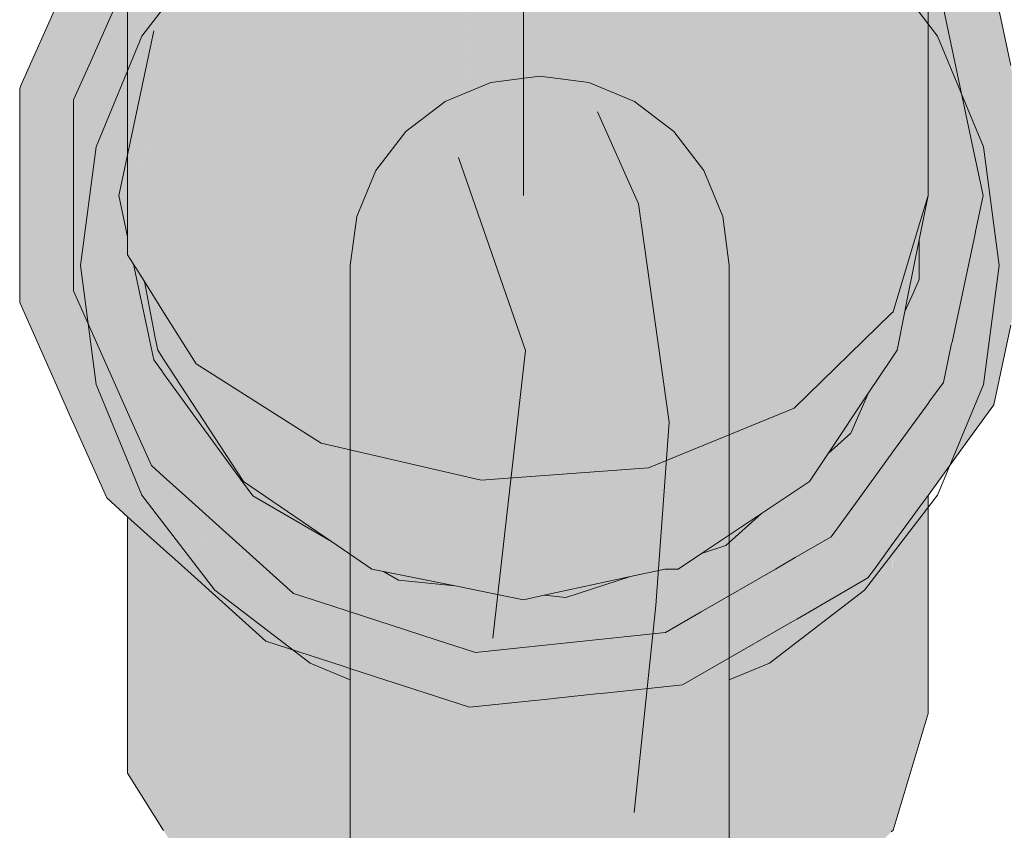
# Model space of a CAD drawing. Header units: millimetres. Extents: x 321 to 585, y -277 to 9.
# Tile 288 of 656: x 481.856 to 482.07, y -193.77 to -193.594. Entities that reach past the tile are written whole.
import ezdxf

# ---------------------------------------------------------------- set-up
doc = ezdxf.new("R2010")
doc.units = ezdxf.units.MM
doc.header["$MEASUREMENT"] = 0
for name, color, linetype, lineweight in [('IFC-Elemento terminal-Contorno', 253, 'Continuous', 5), ('Nível 1', 7, 'Continuous', 0), ('TQ-Condutos', 3, 'Continuous', 25), ('TQ-Conexões', 9, 'Continuous', 18)]:
    doc.layers.add(name, color=color, linetype=linetype, lineweight=lineweight)

msp = doc.modelspace()

# ---------------------------------------------------------------- hatches: boundary and pattern name
at = {"layer": 'TQ-Condutos', "linetype": 'Continuous'}
for points in [[(482.03539, -193.71833), (482.0352, -193.72249), (482.03839, -193.71809)], [(481.89622, -193.78506), (481.89753, -193.74939), (481.89328, -193.73986)]]:
    msp.add_hatch(color=73, dxfattribs=at).paths.add_polyline_path(points)
at = {"layer": 'TQ-Conexões', "linetype": 'Continuous'}
for points in [[(482.05331, -193.63229), (482.05331, -193.587), (482.05331, -193.57585), (482.05331, -193.56703), (482.05331, -193.55133), (482.05189, -193.55272), (482.05145, -193.55315), (482.05139, -193.56439), (482.05139, -193.56628), (482.05139, -193.56682), (482.05139, -193.56866), (482.05139, -193.5691), (482.05139, -193.56866), (482.05139, -193.56682), (482.05139, -193.56628), (482.05101, -193.56504), (482.0509, -193.56451), (482.05139, -193.57835), (482.0509, -193.56451), (482.05101, -193.56504), (482.05139, -193.56628), (482.05139, -193.56439), (482.05145, -193.55315), (482.05139, -193.55418), (482.05087, -193.56367), (482.05084, -193.56423), (482.05139, -193.57876), (482.05161, -193.58467), (482.05139, -193.57876), (482.05139, -193.58436), (482.05139, -193.60454), (482.05139, -193.58436), (482.05139, -193.57876), (482.05084, -193.56423), (482.05087, -193.56367), (482.05139, -193.55418), (482.05139, -193.5532), (482.05115, -193.55343), (482.05073, -193.55385), (482.05042, -193.55415), (482.04899, -193.55554), (482.05018, -193.56114), (482.05066, -193.56339), (482.04985, -193.58224), (482.05066, -193.56339), (482.05018, -193.56114), (482.04899, -193.55554), (482.04873, -193.55579), (482.0468, -193.55768), (482.04663, -193.55784), (482.04601, -193.55845), (482.0457, -193.55875), (482.04567, -193.55878), (482.0457, -193.57653), (482.04566, -193.55879), (482.04567, -193.57648), (482.0457, -193.65764), (482.05139, -193.63868)], [(481.87923, -193.64523), (481.88049, -193.64723), (481.88116, -193.64221), (481.88049, -193.64723), (481.88288, -193.65103), (481.88706, -193.65768), (481.89412, -193.66891), (481.89412, -193.56707), (481.89338, -193.5666), (481.89244, -193.566), (481.88706, -193.59827), (481.88039, -193.63826), (481.89143, -193.57204), (481.89244, -193.566), (481.89196, -193.56569), (481.89176, -193.56557), (481.89078, -193.57101), (481.89176, -193.56557), (481.89153, -193.56542), (481.88983, -193.56433), (481.89045, -193.57049), (481.88983, -193.56433), (481.88973, -193.56427), (481.88837, -193.56719), (481.88973, -193.56427), (481.88956, -193.56416), (481.88926, -193.56397), (481.88879, -193.56367), (481.88441, -193.56088), (481.88404, -193.56029), (481.88371, -193.56043), (481.88398, -193.5606), (481.8877, -193.56612), (481.88398, -193.5606), (481.88371, -193.56043), (481.8839, -193.56007), (481.88314, -193.55886), (481.88347, -193.56028), (481.88314, -193.55886), (481.88148, -193.55623), (481.88106, -193.55556), (481.88018, -193.55416), (481.87923, -193.55265), (481.87923, -193.55629), (481.87923, -193.55758), (481.88066, -193.55849), (481.87923, -193.55758), (481.87923, -193.56238), (481.88236, -193.55957), (481.87923, -193.56238), (481.87923, -193.58514), (481.8882, -193.56692), (481.87923, -193.58514), (481.87923, -193.62326), (481.87923, -193.63229), (481.87942, -193.63323), (481.87923, -193.63229), (481.8796, -193.64304), (481.87923, -193.63229), (481.87923, -193.64132)], [(482.04559, -193.57638), (482.04535, -193.55909), (482.04531, -193.55913), (482.04444, -193.55998), (482.0442, -193.56021), (482.04301, -193.56137), (482.0415, -193.57075), (482.04196, -193.56789), (482.04301, -193.56137), (482.04119, -193.56315), (482.04139, -193.56813), (482.04119, -193.56315), (482.03856, -193.5657), (482.04025, -193.56859), (482.04001, -193.56869), (482.04025, -193.56859), (482.03856, -193.5657), (482.03845, -193.56655), (482.03808, -193.56948), (482.03845, -193.56655), (482.03856, -193.5657), (482.03814, -193.56611), (482.03223, -193.57188), (482.03246, -193.57178), (482.03223, -193.57188), (482.03118, -193.5723), (482.03114, -193.57294), (482.03118, -193.5723), (482.03072, -193.57249), (482.02419, -193.57516), (482.02419, -193.5797), (482.02419, -193.67857), (482.04531, -193.65802), (482.04436, -193.57468), (482.04531, -193.65802), (482.04531, -193.57599), (482.04531, -193.65802), (482.0457, -193.65764), (482.04567, -193.57648), (482.04565, -193.55879), (482.04535, -193.55909)], [(481.87881, -193.68176), (481.87923, -193.68009), (481.87933, -193.67968), (481.87923, -193.67945), (481.87824, -193.67721), (481.87779, -193.67622), (481.87724, -193.67609), (481.87779, -193.67622), (481.87697, -193.67436), (481.87712, -193.67606), (481.87808, -193.68134), (481.87712, -193.67606), (481.87697, -193.67436), (481.87115, -193.66129), (481.8675, -193.65309), (481.87076, -193.6631), (481.87681, -193.67599), (481.87756, -193.68104), (481.87681, -193.67599), (481.87076, -193.6631), (481.8675, -193.65309), (481.86788, -193.65219), (481.86992, -193.64743), (481.87239, -193.63436), (481.86618, -193.64229), (481.86734, -193.65185), (481.86678, -193.65149), (481.86734, -193.65185), (481.86618, -193.64229), (481.86749, -193.64062), (481.86749, -193.63792), (481.86749, -193.63479), (481.86568, -193.64161), (481.86395, -193.64513), (481.86157, -193.64817), (481.86395, -193.64513), (481.86568, -193.64161), (481.86533, -193.64112), (481.86568, -193.64161), (481.86749, -193.63479), (481.86749, -193.62657), (481.86615, -193.62444), (481.86454, -193.64003), (481.86615, -193.62444), (481.86749, -193.62657), (481.86749, -193.6115), (481.86572, -193.62374), (481.86749, -193.6115), (481.87152, -193.60504), (481.87923, -193.5927), (481.87923, -193.56976), (481.87923, -193.56238), (481.8747, -193.56647), (481.86981, -193.597), (481.86749, -193.58608), (481.86981, -193.597), (481.8747, -193.56647), (481.86749, -193.58265), (481.867, -193.58376), (481.85604, -193.60837), (481.85655, -193.60917), (481.85604, -193.60837), (481.85576, -193.609), (481.86355, -193.63867), (481.85576, -193.609), (481.86143, -193.63575), (481.86294, -193.64286), (481.86143, -193.63575), (481.85991, -193.62855), (481.8585, -193.63171), (481.85991, -193.62855), (481.85576, -193.609), (481.85576, -193.62673), (481.85715, -193.62986), (481.85824, -193.6323), (481.85715, -193.62986), (481.85576, -193.62673), (481.85576, -193.62794), (481.85576, -193.63786), (481.85576, -193.64447), (481.85576, -193.65559), (481.86038, -193.64741), (481.85576, -193.65559), (481.8686, -193.67327), (481.86888, -193.67196), (481.87057, -193.664), (481.87482, -193.67553), (481.87057, -193.664), (481.86888, -193.67196), (481.8686, -193.67327), (481.87104, -193.67466), (481.87375, -193.67529), (481.87466, -193.6755), (481.87375, -193.67529), (481.87104, -193.67466), (481.8686, -193.67327), (481.86932, -193.67427), (481.8697, -193.67435), (481.86932, -193.67427), (481.87494, -193.67953), (481.87609, -193.68359), (481.87639, -193.68037), (481.87609, -193.68359), (481.87794, -193.68525), (481.87609, -193.68359), (481.87494, -193.67953), (481.86932, -193.67427), (481.8686, -193.67327), (481.86843, -193.67406), (481.87185, -193.67775), (481.86843, -193.67406), (481.8686, -193.67327), (481.86749, -193.67175), (481.86819, -193.67401), (481.86811, -193.67559), (481.86806, -193.67579), (481.86796, -193.67627), (481.86806, -193.67579), (481.86811, -193.67559), (481.86819, -193.67401), (481.86749, -193.67175), (481.85576, -193.65559), (481.86297, -193.67178), (481.86749, -193.67385), (481.86749, -193.67523), (481.86749, -193.67585), (481.86749, -193.67847), (481.86749, -193.67585), (481.86749, -193.67523), (481.86749, -193.67385), (481.86489, -193.67325), (481.86749, -193.67385), (481.86297, -193.67178), (481.86348, -193.67292), (481.8645, -193.67316), (481.86349, -193.67293), (481.86558, -193.67413), (481.86348, -193.67292), (481.86699, -193.68082), (481.86749, -193.68194), (481.8747, -193.69813), (481.87923, -193.70221), (481.88538, -193.69195), (481.88441, -193.69107), (481.87923, -193.69483), (481.88441, -193.69107), (481.88122, -193.68315), (481.88048, -193.68754), (481.87923, -193.68642), (481.88048, -193.68754), (481.87959, -193.68221), (481.87923, -193.68201), (481.87959, -193.68221), (481.88048, -193.68754), (481.88113, -193.68371), (481.88076, -193.68289), (481.87971, -193.68228), (481.88076, -193.68289), (481.87933, -193.67968), (481.87923, -193.68009)], [(481.89412, -193.57572), (481.89412, -193.66891), (481.91862, -193.5827), (481.91898, -193.58143), (481.91706, -193.58099), (481.91531, -193.58059), (481.89412, -193.56707)], [(482.06178, -193.59867), (482.05926, -193.60382), (482.05982, -193.60646), (482.06033, -193.60888), (482.06047, -193.60951), (482.06069, -193.6077), (482.06047, -193.60951), (482.06231, -193.61817), (482.06324, -193.60068), (482.06292, -193.60024), (482.06595, -193.59016), (482.06292, -193.60024), (482.06324, -193.60068), (482.06231, -193.61817), (482.06869, -193.60818), (482.05331, -193.63229), (482.05954, -193.63229), (482.06796, -193.61337), (482.06967, -193.60953), (482.06796, -193.61337), (482.05954, -193.63229), (482.06531, -193.63229), (482.07174, -193.63229), (482.07597, -193.62817), (482.07004, -193.61004), (482.07058, -193.60748), (482.07004, -193.61004), (482.07597, -193.62817), (482.07174, -193.63229), (482.06913, -193.63229), (482.06531, -193.63229), (482.06363, -193.64018), (482.06426, -193.63958), (482.06363, -193.64018), (482.06353, -193.64066), (482.06159, -193.64979), (482.07731, -193.63229), (482.07636, -193.6278), (482.07363, -193.61499), (482.07157, -193.60527), (482.07131, -193.60406), (482.06763, -193.58674), (482.06652, -193.58827), (482.06763, -193.58674), (482.06707, -193.58644), (482.06763, -193.58674), (482.06717, -193.58611), (482.05331, -193.56703), (482.05331, -193.57899), (482.05331, -193.58292), (482.06702, -193.58658), (482.05331, -193.58292), (482.05331, -193.587), (482.05666, -193.59162), (482.06688, -193.58707), (482.06185, -193.58931), (482.06038, -193.59674), (482.06185, -193.58931), (482.05666, -193.59162), (482.05331, -193.61596), (482.05877, -193.60481)], [(482.0215, -193.57626), (481.9925, -193.69154), (482.02419, -193.67857), (482.02419, -193.57516)], [(482.01933, -193.58489), (482.0215, -193.57626), (481.99621, -193.5866), (481.9925, -193.58688), (481.9925, -193.58812), (481.9925, -193.69154)], [(481.91898, -193.58143), (481.89412, -193.66891), (481.92131, -193.68623), (481.95611, -193.69424), (481.95342, -193.58934), (481.92131, -193.58196)], [(481.91329, -193.70803), (481.91819, -193.71389), (481.92227, -193.70683), (481.90659, -193.69779), (481.90743, -193.69907), (481.90659, -193.69779), (481.90643, -193.6977), (481.90379, -193.69406), (481.89745, -193.68534), (481.90113, -193.69224), (481.89745, -193.68534), (481.89567, -193.68289), (481.89168, -193.68579), (481.89273, -193.6865), (481.89347, -193.68701), (481.89445, -193.68768), (481.89347, -193.68701), (481.89273, -193.6865), (481.89168, -193.68579), (481.88907, -193.68768), (481.8871, -193.67836), (481.88706, -193.67815), (481.88706, -193.67835), (481.88706, -193.67815), (481.8871, -193.67836), (481.88906, -193.68757), (481.88797, -193.67856), (481.88786, -193.67853), (481.88706, -193.67253), (481.88786, -193.67853), (481.88797, -193.67856), (481.88907, -193.68768), (481.88989, -193.68709), (481.88824, -193.67862), (481.88754, -193.675), (481.88824, -193.67862), (481.88989, -193.68709), (481.89567, -193.68289), (481.89344, -193.67982), (481.88706, -193.67103), (481.8884, -193.67866), (481.88706, -193.67103), (481.88666, -193.67048), (481.88578, -193.66927), (481.88611, -193.67366), (481.88578, -193.66927), (481.88492, -193.66809), (481.88523, -193.67793), (481.88564, -193.67148), (481.88635, -193.67819), (481.88688, -193.68642), (481.88706, -193.68915), (481.88706, -193.68652), (481.88642, -193.6782), (481.88604, -193.67337), (481.88644, -193.67821), (481.88706, -193.68652), (481.88706, -193.68915), (481.88688, -193.68642), (481.88635, -193.67819), (481.8862, -193.67815), (481.88635, -193.67819), (481.88564, -193.67148), (481.88523, -193.67793), (481.88478, -193.6852), (481.88523, -193.67793), (481.88492, -193.66809), (481.88484, -193.67784), (481.88406, -193.67766), (481.88484, -193.67784), (481.88492, -193.66809), (481.88384, -193.663), (481.88365, -193.66223), (481.88112, -193.65019), (481.88347, -193.66212), (481.88356, -193.66257), (481.88347, -193.66212), (481.88312, -193.6619), (481.88347, -193.66212), (481.88112, -193.65019), (481.88234, -193.66071), (481.88243, -193.66146), (481.88287, -193.66526), (481.8836, -193.67755), (481.88287, -193.66526), (481.88243, -193.66146), (481.88234, -193.66071), (481.88137, -193.65923), (481.88183, -193.66108), (481.88104, -193.66057), (481.88183, -193.66108), (481.88137, -193.65923), (481.88234, -193.66071), (481.88112, -193.65019), (481.88049, -193.64723), (481.88012, -193.64664), (481.87923, -193.64523), (481.87923, -193.64132), (481.87793, -193.63519), (481.87871, -193.6444), (481.87923, -193.65059), (481.87923, -193.65596), (481.87923, -193.65942), (481.87923, -193.65596), (481.87923, -193.65059), (481.87615, -193.65125), (481.87315, -193.65188), (481.8781, -193.6587), (481.87887, -193.65919), (481.8781, -193.6587), (481.87923, -193.66026), (481.8781, -193.6587), (481.87409, -193.65615), (481.87923, -193.67655), (481.87993, -193.67671), (481.87923, -193.67655), (481.87409, -193.65615), (481.8781, -193.6587), (481.87315, -193.65188), (481.87923, -193.65059), (481.87871, -193.6444), (481.87636, -193.64067), (481.87604, -193.64015), (481.87636, -193.64067), (481.87871, -193.6444), (481.87793, -193.63519), (481.87762, -193.63372), (481.87506, -193.63861), (481.87023, -193.64786), (481.87325, -193.63572), (481.87583, -193.62532), (481.87288, -193.63514), (481.87583, -193.62532), (481.87325, -193.63572), (481.87023, -193.64786), (481.87339, -193.63595), (481.87023, -193.64786), (481.87506, -193.63861), (481.87415, -193.63715), (481.87506, -193.63861), (481.87659, -193.63569), (481.8768, -193.62989), (481.87601, -193.62613), (481.8768, -193.62989), (481.87718, -193.62172), (481.87707, -193.62119), (481.87718, -193.62172), (481.8768, -193.62989), (481.87659, -193.63569), (481.87762, -193.63372), (481.87731, -193.63229), (481.87832, -193.62757), (481.87809, -193.62639), (481.87767, -193.62424), (481.87809, -193.62639), (481.87832, -193.62757), (481.87923, -193.62326), (481.87923, -193.614), (481.87552, -193.61321), (481.87315, -193.61271), (481.87923, -193.614), (481.87923, -193.59905), (481.87923, -193.5927), (481.87923, -193.58618), (481.87923, -193.58514), (481.87152, -193.60505), (481.87923, -193.58514), (481.87115, -193.60329), (481.86749, -193.6115), (481.87101, -193.63216), (481.86749, -193.6115), (481.86839, -193.62799), (481.8694, -193.64673), (481.86794, -193.65223), (481.86884, -193.6528), (481.87856, -193.67639), (481.86884, -193.6528), (481.86794, -193.65223), (481.8694, -193.64673), (481.86839, -193.62799), (481.86749, -193.6115), (481.86749, -193.62657), (481.86749, -193.6441), (481.86749, -193.65194), (481.86749, -193.65309), (481.86778, -193.65213), (481.86749, -193.65309), (481.87799, -193.67626), (481.86749, -193.65309), (481.87779, -193.67622), (481.87923, -193.67945), (481.88403, -193.68478), (481.87923, -193.67945), (481.88076, -193.68289), (481.88441, -193.69107), (481.88706, -193.69346), (481.89091, -193.68874), (481.88964, -193.69029), (481.88706, -193.69346), (481.88985, -193.69128), (481.89217, -193.68947), (481.88985, -193.69128), (481.88706, -193.69346), (481.89101, -193.69673), (481.88706, -193.69346), (481.89108, -193.69708), (481.91076, -193.7131), (481.89108, -193.69708), (481.90863, -193.71288), (481.91531, -193.71889), (481.91232, -193.71326), (481.90297, -193.6957), (481.91531, -193.71889), (481.91769, -193.71476), (481.91819, -193.71389)], [(481.98981, -193.58708), (481.95611, -193.58958), (481.95611, -193.69424), (481.9925, -193.69154), (481.9925, -193.58688)], [(482.05756, -193.64609), (482.05331, -193.65367), (482.05347, -193.65572), (482.05331, -193.65367), (482.05295, -193.6565), (482.05331, -193.66666), (482.05425, -193.66627), (482.05331, -193.65595), (482.05427, -193.66626), (482.0544, -193.66792), (482.055, -193.66597), (482.0544, -193.66792), (482.05425, -193.66627), (482.05331, -193.66666), (482.05331, -193.6689), (482.04878, -193.66851), (482.04767, -193.66897), (482.04531, -193.66791), (482.04369, -193.67059), (482.04527, -193.66798), (482.04346, -193.67069), (482.0404, -193.67526), (482.03907, -193.67827), (482.0365, -193.68402), (482.0316, -193.68844), (482.03145, -193.68866), (482.02924, -193.69196), (482.03232, -193.68859), (482.02924, -193.69196), (482.02788, -193.694), (482.02766, -193.69433), (482.02805, -193.69417), (482.03365, -193.69043), (482.03454, -193.68843), (482.03566, -193.68835), (482.03454, -193.68843), (482.03365, -193.69043), (482.03549, -193.6892), (482.03603, -193.68832), (482.03549, -193.6892), (482.03365, -193.69043), (482.02805, -193.69417), (482.02766, -193.69433), (482.02754, -193.69451), (482.02472, -193.6964), (482.0262, -193.69651), (482.02472, -193.6964), (482.02422, -193.69673), (482.02603, -193.69677), (482.03079, -193.69686), (482.02603, -193.69677), (482.02422, -193.69673), (482.02367, -193.6971), (482.0257, -193.69726), (482.02993, -193.69878), (482.03433, -193.70036), (482.0369, -193.68826), (482.04133, -193.67968), (482.04452, -193.67026), (482.04475, -193.67016), (482.04531, -193.66993), (482.05139, -193.67062), (482.04531, -193.66993), (482.04475, -193.67016), (482.04452, -193.67026), (482.04133, -193.67968), (482.0369, -193.68826), (482.03433, -193.70036), (482.0257, -193.69726), (482.02545, -193.69764), (482.0257, -193.69726), (482.02367, -193.6971), (482.0249, -193.69846), (482.02836, -193.70231), (482.03223, -193.7066), (482.03751, -193.69933), (482.03847, -193.68814), (482.03875, -193.68812), (482.03888, -193.68693), (482.03875, -193.68812), (482.0397, -193.68805), (482.04008, -193.68613), (482.0397, -193.68805), (482.03875, -193.68812), (482.03847, -193.68814), (482.03751, -193.69933), (482.04032, -193.688), (482.03751, -193.69933), (482.04531, -193.68859), (482.04406, -193.68773), (482.04093, -193.68556), (482.04269, -193.67845), (482.04093, -193.68556), (482.04406, -193.68773), (482.04507, -193.68765), (482.044, -193.68351), (482.04507, -193.68765), (482.04406, -193.68773), (482.04531, -193.68859), (482.04531, -193.68763), (482.04531, -193.68263), (482.04531, -193.68763), (482.04531, -193.68859), (482.04569, -193.6876), (482.04531, -193.68859), (482.04578, -193.6876), (482.04531, -193.68859), (482.04605, -193.68758), (482.05139, -193.68023), (482.04936, -193.67993), (482.04834, -193.68061), (482.04936, -193.67993), (482.05139, -193.68023), (482.05331, -193.67759), (482.05182, -193.67829), (482.05139, -193.67857), (482.05182, -193.67829), (482.05139, -193.67558), (482.05182, -193.67829), (482.05331, -193.67759), (482.05331, -193.67729), (482.05331, -193.67148), (482.05139, -193.67258), (482.04531, -193.6761), (482.05331, -193.67148), (482.05331, -193.67729), (482.05331, -193.67759), (482.05373, -193.67701), (482.05666, -193.67297), (482.05787, -193.66479), (482.06208, -193.64283), (482.05787, -193.66479), (482.05666, -193.67297), (482.05845, -193.66455), (482.05853, -193.6642), (482.06353, -193.64066), (482.06258, -193.64121), (482.06353, -193.64066), (482.06363, -193.64018), (482.06531, -193.63229), (482.06345, -193.62351), (482.05954, -193.63229), (482.06345, -193.62351), (482.05666, -193.59162), (482.05331, -193.587), (482.05331, -193.59311), (482.05331, -193.60364), (482.05331, -193.63229), (482.05139, -193.64083), (482.05139, -193.65059), (482.05331, -193.64628), (482.05139, -193.65059), (482.0502, -193.65326), (482.04828, -193.65757), (482.0479, -193.65951), (482.05043, -193.65303), (482.05139, -193.6521), (482.05231, -193.6512), (482.05331, -193.65023), (482.05231, -193.6512), (482.05139, -193.6521), (482.05043, -193.65303), (482.0479, -193.65951), (482.04683, -193.66487), (482.05139, -193.65574), (482.04683, -193.66487), (482.04673, -193.66539), (482.04531, -193.66791), (482.04615, -193.66829), (482.04767, -193.66897), (482.04878, -193.66851), (482.05331, -193.6689), (482.0491, -193.66838), (482.0462, -193.66802), (482.0491, -193.66838), (482.05139, -193.66866), (482.05139, -193.66744), (482.05139, -193.65708), (482.05139, -193.65882), (482.05139, -193.66744), (482.05139, -193.66866), (482.05155, -193.66738), (482.05139, -193.66866), (482.05331, -193.6689), (482.05331, -193.66666), (482.05324, -193.66669), (482.05331, -193.66666), (482.05295, -193.6565), (482.05331, -193.65367)], [(481.95344, -193.58977), (481.95611, -193.69424), (481.95611, -193.58996), (481.95611, -193.58958), (481.95486, -193.58967), (481.95342, -193.58934)], [(481.87731, -193.63229), (481.87923, -193.64132), (481.87923, -193.63229), (481.88492, -193.5965), (481.87832, -193.62757)], [(482.02754, -193.69451), (482.0316, -193.68844), (482.0404, -193.67526), (482.04245, -193.67066), (482.0404, -193.67526), (482.04531, -193.66792), (482.04661, -193.66598), (482.04531, -193.66598), (482.0426, -193.67033), (482.04531, -193.66598), (482.04661, -193.66598), (482.04828, -193.65757), (482.04707, -193.65631), (482.04637, -193.65699), (482.04649, -193.66159), (482.04637, -193.65699), (482.04707, -193.65631), (482.04633, -193.65555), (482.0457, -193.65764), (482.0454, -193.65793), (482.0454, -193.65866), (482.04539, -193.65794), (482.04533, -193.658), (482.04533, -193.65888), (482.04533, -193.66419), (482.04533, -193.65888), (482.04531, -193.65802), (482.04531, -193.63444), (482.04531, -193.63229), (482.04011, -193.66308), (482.04531, -193.65894), (482.04011, -193.66308), (482.04531, -193.63229), (482.02419, -193.63229), (482.01971, -193.66598), (482.02419, -193.67857), (482.03713, -193.66598), (482.03883, -193.66433), (482.03713, -193.66598), (482.02419, -193.67857), (482.02091, -193.67992), (482.02105, -193.68163), (482.02512, -193.67819), (482.02105, -193.68163), (482.02216, -193.69451), (482.03445, -193.67438), (482.03958, -193.66598), (482.04007, -193.66312), (482.03958, -193.66598), (482.04356, -193.66477), (482.04531, -193.66424), (482.04356, -193.66477), (482.03958, -193.66598), (482.0432, -193.66598), (482.04454, -193.66598), (482.03958, -193.66598), (482.03097, -193.689), (482.03958, -193.66598), (482.02216, -193.69451), (482.02919, -193.69061), (482.02216, -193.69451), (482.02091, -193.67992), (482.01971, -193.66598), (481.99043, -193.66598), (482.00279, -193.68733), (481.9925, -193.69154), (482.00471, -193.69064), (481.9925, -193.69154), (481.99199, -193.69158), (481.98525, -193.69451), (482.00695, -193.69451), (482.00881, -193.69034), (482.01181, -193.68364), (482.00695, -193.69451), (481.98454, -193.69451), (481.98525, -193.69451), (481.99199, -193.69158), (481.98504, -193.6921), (481.98238, -193.69229), (481.98504, -193.6921), (481.99199, -193.69158), (481.99043, -193.66598), (481.95681, -193.66598), (481.95877, -193.69404), (481.95681, -193.66598), (481.92466, -193.66598), (481.89412, -193.63229), (481.88706, -193.64527), (481.89228, -193.66598), (481.88706, -193.65768), (481.88952, -193.66598), (481.89027, -193.66646), (481.88706, -193.66722), (481.90264, -193.68246), (481.89088, -193.66684), (481.89271, -193.66666), (481.89953, -193.66598), (481.89271, -193.66666), (481.9009, -193.67323), (481.89412, -193.66891), (481.89271, -193.66666), (481.89088, -193.66684), (481.90264, -193.68246), (481.91497, -193.69451), (481.9048, -193.67571), (481.92131, -193.68623), (481.92523, -193.68713), (481.9342, -193.69451), (481.93227, -193.68875), (481.9342, -193.69451), (481.95242, -193.69451), (481.9573, -193.69451), (481.95611, -193.69424), (481.95692, -193.69418), (481.95829, -193.69408), (481.95692, -193.69418), (481.95611, -193.69424), (481.9573, -193.69451), (481.95881, -193.69451), (481.9342, -193.69451), (481.93381, -193.69419), (481.92523, -193.68713), (481.92131, -193.68623), (481.92121, -193.68621), (481.92131, -193.68623), (481.9048, -193.67571), (481.90895, -193.68339), (481.91497, -193.69451), (481.88706, -193.66722), (481.89027, -193.66646), (481.88952, -193.66598), (481.88706, -193.65768), (481.88636, -193.65657), (481.88706, -193.66441), (481.88636, -193.65657), (481.88694, -193.66433), (481.88706, -193.66598), (481.88694, -193.66433), (481.88636, -193.65657), (481.88593, -193.66369), (481.88636, -193.65657), (481.88288, -193.65103), (481.88526, -193.66326), (481.88578, -193.66598), (481.88706, -193.66793), (481.90445, -193.69451), (481.92361, -193.70761), (481.93237, -193.71359), (481.93399, -193.71359), (481.93237, -193.71359), (481.93487, -193.7141), (481.93806, -193.71359), (481.96034, -193.71831), (481.94848, -193.71359), (481.96034, -193.71831), (481.9645, -193.71875), (481.96179, -193.71359), (481.9645, -193.71875), (481.96725, -193.71904), (481.97572, -193.71359), (481.96725, -193.71904), (481.9645, -193.71875), (481.96034, -193.71831), (481.93806, -193.71359), (481.93487, -193.7141), (481.95496, -193.71775), (481.93487, -193.7141), (481.95048, -193.71728), (481.96531, -193.72029), (481.96893, -193.71922), (481.98785, -193.71359), (481.96893, -193.71922), (481.96531, -193.72029), (481.96982, -193.71931), (481.99362, -193.71359), (481.99664, -193.71262), (481.99362, -193.71359), (481.96982, -193.71931), (481.98864, -193.71521), (481.99608, -193.71359), (481.99899, -193.71359), (481.99804, -193.71216), (481.99862, -193.71304), (481.99899, -193.71359), (482.00003, -193.71273), (482.00248, -193.71071), (481.99899, -193.71359), (482.00406, -193.7102), (482.02485, -193.69451), (482.00406, -193.7102), (482.01709, -193.7015)], [(482.0454, -193.65866), (482.0457, -193.63229), (482.04531, -193.63444)], [(482.05331, -193.63229), (482.05139, -193.63229), (482.05139, -193.64194)], [(482.07731, -193.63229), (482.06761, -193.64309), (482.06159, -193.64979), (482.05893, -193.6623), (482.05853, -193.6642), (482.05845, -193.66455), (482.05666, -193.67297), (482.06089, -193.66356), (482.06201, -193.66107), (482.06089, -193.66356), (482.05666, -193.67297), (482.06763, -193.67785), (482.06836, -193.6605), (482.06387, -193.66234), (482.06159, -193.66327), (482.06387, -193.66234), (482.06329, -193.65992), (482.0684, -193.64683), (482.06329, -193.65992), (482.06387, -193.66234), (482.06836, -193.6605), (482.06763, -193.67785), (482.07131, -193.66051), (482.07107, -193.65939), (482.0708, -193.6595), (482.07107, -193.65939), (482.06859, -193.65514), (482.07107, -193.65939), (482.06992, -193.65395), (482.06885, -193.64895), (482.06992, -193.65395), (482.07107, -193.65939), (482.07131, -193.66051), (482.0716, -193.65918), (482.07337, -193.65085)], [(482.04828, -193.65757), (482.0502, -193.65326), (482.05139, -193.65059), (482.05139, -193.64194), (482.04974, -193.65024), (482.04888, -193.65454), (482.05139, -193.64194), (482.05139, -193.63868), (482.05006, -193.64312), (482.04862, -193.65479)], [(482.04828, -193.65757), (482.04862, -193.65479), (482.05006, -193.64312), (482.04763, -193.6512), (482.04806, -193.65535), (482.04707, -193.65631)], [(481.89344, -193.67982), (481.90379, -193.69406), (481.90643, -193.6977), (481.90649, -193.69763), (481.90745, -193.69656), (481.90445, -193.69451), (481.89828, -193.68508), (481.89508, -193.6802), (481.89422, -193.68), (481.89508, -193.6802), (481.88859, -193.67027), (481.88706, -193.66793), (481.88666, -193.66731), (481.88578, -193.66598), (481.88609, -193.66756), (481.88578, -193.66598), (481.88526, -193.66326), (481.88522, -193.66307), (481.88521, -193.66323), (481.88522, -193.66307), (481.88288, -193.65103), (481.88258, -193.65056), (481.88084, -193.6478), (481.88476, -193.66294), (481.88084, -193.6478), (481.88049, -193.64723), (481.88458, -193.66283), (481.88511, -193.66494), (481.88455, -193.66281), (481.88049, -193.64723), (481.88368, -193.66226), (481.88384, -193.663), (481.88492, -193.66809), (481.88666, -193.67048), (481.88706, -193.67103)], [(481.88365, -193.66223), (481.88384, -193.663), (481.88368, -193.66226), (481.88366, -193.66217), (481.88112, -193.65019)], [(481.88273, -193.65079), (481.8822, -193.64996), (481.88366, -193.66217)], [(482.04707, -193.65631), (482.04806, -193.65535), (482.04763, -193.6512), (482.04633, -193.65555)], [(481.88497, -193.66308), (481.88445, -193.65911), (481.88366, -193.66217)], [(482.05331, -193.65901), (482.05331, -193.66666), (482.05481, -193.66755), (482.05456, -193.66615)], [(481.88525, -193.66516), (481.88497, -193.66308), (481.88372, -193.66228)], [(481.88706, -193.69346), (481.88706, -193.67815), (481.88632, -193.67466), (481.88589, -193.67267)], [(482.05666, -193.67297), (482.05331, -193.67148), (482.05331, -193.67729), (482.05331, -193.68704), (482.05331, -193.68875), (482.05368, -193.68701), (482.05615, -193.67539), (482.05368, -193.68701), (482.05331, -193.68875), (482.0558, -193.68686), (482.05331, -193.68875), (482.05331, -193.68704), (482.05294, -193.68707), (482.05331, -193.68704), (482.05331, -193.67759), (482.05144, -193.68016), (482.05139, -193.68037), (482.05094, -193.68721), (482.05139, -193.68082), (482.05139, -193.68119), (482.05141, -193.68718), (482.05139, -193.6935), (482.05139, -193.68718), (482.05139, -193.68119), (482.05139, -193.68082), (482.05112, -193.6872), (482.05078, -193.69502), (482.05139, -193.69482), (482.05078, -193.69502), (482.05111, -193.6872), (482.05139, -193.68082), (482.05094, -193.68721), (482.05039, -193.69515), (482.05093, -193.68722), (482.05139, -193.68037), (482.0499, -193.68729), (482.05144, -193.68016), (482.04605, -193.68758), (482.04531, -193.68859), (482.04804, -193.69591), (482.04531, -193.68859), (482.04274, -193.69213), (482.03751, -193.69933), (482.03222, -193.70661), (482.02604, -193.70752), (482.00774, -193.71105), (482.00911, -193.71359), (482.02188, -193.71359), (482.02334, -193.71359), (482.02188, -193.71359), (482.02184, -193.71696), (482.02521, -193.71359), (482.02184, -193.71696), (482.02188, -193.71359), (482.00911, -193.71359), (482.00761, -193.71359), (482.00756, -193.71359), (482.01474, -193.72404), (482.01851, -193.72443), (482.02685, -193.71359), (482.01851, -193.72443), (482.01474, -193.72404), (482.00737, -193.71359), (482.00698, -193.71359), (482.00365, -193.71359), (481.99919, -193.7176), (482.01219, -193.72377), (481.99556, -193.71588), (481.99302, -193.71758), (481.99443, -193.7219), (481.99621, -193.7274), (482.01314, -193.72563), (482.0183, -193.7249), (482.01921, -193.72451), (482.02714, -193.71359), (482.01921, -193.72451), (482.0183, -193.7249), (482.01314, -193.72563), (481.99621, -193.7274), (481.99992, -193.73881), (482.01525, -193.72996), (482.01822, -193.7251), (482.01883, -193.72503), (482.01822, -193.7251), (482.01731, -193.72713), (482.01652, -193.72891), (482.02152, -193.72475), (482.0281, -193.71359), (482.02934, -193.71359), (482.03851, -193.71359), (482.03992, -193.71359), (482.04046, -193.71359), (482.04213, -193.69783), (482.04356, -193.69737), (482.04456, -193.69704), (482.04531, -193.6968), (482.04726, -193.69616), (482.04531, -193.6968), (482.04456, -193.69704), (482.04356, -193.69737), (482.04213, -193.69783), (482.04394, -193.69983), (482.04531, -193.69904), (482.04394, -193.69983), (482.04213, -193.69783), (482.04179, -193.70108), (482.04046, -193.71359), (482.03992, -193.71359), (482.03851, -193.71359), (482.02934, -193.71359), (482.0281, -193.71359), (482.02152, -193.72475), (482.01652, -193.72891), (482.01731, -193.72713), (482.01822, -193.7251), (482.01525, -193.72996), (482.01633, -193.72934), (482.02385, -193.725), (482.02489, -193.7244), (482.04025, -193.71553), (482.04166, -193.71359), (482.04531, -193.70857), (482.04766, -193.69769), (482.05032, -193.69615), (482.05139, -193.69512), (482.05207, -193.6946), (482.05331, -193.6942), (482.05207, -193.6946), (482.05139, -193.69512), (482.05032, -193.69615), (482.04766, -193.69769), (482.04531, -193.70857), (482.05066, -193.7012), (482.05139, -193.69553), (482.05193, -193.69522), (482.05331, -193.69442), (482.0542, -193.69391), (482.05331, -193.69442), (482.05193, -193.69522), (482.05139, -193.69553), (482.05139, -193.69778), (482.05139, -193.69553), (482.05066, -193.7012), (482.05139, -193.7002), (482.05331, -193.69756), (482.0565, -193.69316), (482.05723, -193.69216), (482.06138, -193.68644), (482.06763, -193.67785), (482.05853, -193.6738)], [(482.0365, -193.68402), (482.0404, -193.67526), (482.0377, -193.67931), (482.03519, -193.68307), (482.0316, -193.68844)], [(481.88906, -193.68757), (481.88706, -193.67815), (481.88907, -193.68768)], [(482.05061, -193.6813), (482.04942, -193.70291), (482.05331, -193.68875)], [(481.89348, -193.71144), (481.89278, -193.71121), (481.89348, -193.71144), (481.8934, -193.71127), (481.89348, -193.71144), (481.89355, -193.71129), (481.89394, -193.71051), (481.90163, -193.69493), (481.89253, -193.70388), (481.89544, -193.70101), (481.89108, -193.69708), (481.89084, -193.70553), (481.89108, -193.69708), (481.88706, -193.69346), (481.88538, -193.69195), (481.88706, -193.69703), (481.88538, -193.69195), (481.88505, -193.69251), (481.88554, -193.69362), (481.88505, -193.69251), (481.87923, -193.70221), (481.88706, -193.70926), (481.88784, -193.70996), (481.88876, -193.71078), (481.89115, -193.71104), (481.89245, -193.71117), (481.89115, -193.71104), (481.88876, -193.71078), (481.89523, -193.71662), (481.89473, -193.71426), (481.89523, -193.71662), (481.89615, -193.71744), (481.90931, -193.7293), (481.91532, -193.71889), (481.89426, -193.71205), (481.89366, -193.71185), (481.89426, -193.71205), (481.91532, -193.71889), (481.89418, -193.71169), (481.91532, -193.71889), (481.91296, -193.71333), (481.90622, -193.6974), (481.89401, -193.71086), (481.89361, -193.7113), (481.89411, -193.71135), (481.89414, -193.71148), (481.89411, -193.71135), (481.89361, -193.7113), (481.89396, -193.71064), (481.90221, -193.69526), (481.89395, -193.71057), (481.90221, -193.69526), (481.90163, -193.69493), (481.89394, -193.71052), (481.89356, -193.71129)], [(481.89361, -193.7113), (481.89401, -193.71086), (481.90612, -193.69752), (481.90221, -193.69526), (481.89396, -193.71064)], [(481.90643, -193.6977), (481.90658, -193.69778), (481.91873, -193.70428), (481.90745, -193.69656), (481.90649, -193.69763)], [(481.90643, -193.6977), (481.92361, -193.70761), (481.91873, -193.70428)], [(482.04911, -193.7085), (482.04942, -193.70291), (482.0457, -193.70803), (482.0457, -193.72454), (482.0457, -193.71238), (482.0457, -193.70803), (482.04553, -193.70827), (482.04554, -193.71248), (482.04557, -193.72514), (482.04551, -193.71249), (482.04553, -193.70827), (482.04531, -193.70857), (482.04025, -193.71553), (482.04531, -193.71261), (482.04025, -193.71553), (482.04531, -193.72638), (482.04547, -193.72565), (482.04555, -193.72524), (482.04547, -193.72565), (482.04531, -193.72638), (482.04025, -193.71553), (482.03601, -193.71798), (482.0353, -193.72234), (482.04247, -193.73975), (482.0353, -193.72234), (482.03598, -193.71799), (482.03581, -193.71809), (482.03419, -193.71903), (482.02419, -193.7248), (482.01525, -193.72996), (482.0106, -193.73265), (482.01273, -193.73343), (482.0106, -193.73265), (482.00916, -193.73835), (482.00929, -193.73783), (482.0106, -193.73265), (481.99992, -193.73881), (481.99798, -193.73901), (481.9925, -193.73959), (481.99808, -193.73987), (482.0005, -193.75026), (481.99808, -193.73987), (481.9925, -193.73959), (481.97689, -193.74123), (481.97269, -193.75453), (481.97403, -193.7503), (481.97689, -193.74123), (481.97126, -193.74182), (481.96966, -193.74274), (481.97126, -193.74182), (481.96925, -193.74203), (481.96947, -193.74285), (481.96347, -193.74632), (481.96285, -193.74667), (481.97128, -193.74941), (481.96285, -193.74667), (481.96185, -193.74725), (481.96125, -193.7476), (481.96185, -193.74725), (481.96285, -193.74667), (481.95923, -193.7455), (481.96285, -193.74667), (481.96347, -193.74632), (481.96947, -193.74285), (481.96925, -193.74203), (481.95611, -193.74341), (481.9536, -193.74367), (481.94108, -193.73961), (481.93923, -193.74518), (481.92131, -193.7991), (481.95611, -193.80713), (481.95611, -193.74449), (481.95611, -193.75057), (481.95611, -193.7641), (481.95611, -193.80713), (481.9925, -193.80441), (481.9925, -193.74309), (481.99945, -193.75171), (481.9925, -193.74309), (481.99676, -193.7554), (482.00145, -193.76894), (482.02419, -193.73763), (482.00145, -193.76894), (481.99676, -193.7554), (481.9925, -193.74309), (481.9925, -193.76127), (481.9925, -193.78125), (481.9925, -193.80441), (482.02419, -193.79143), (482.03509, -193.72264), (482.02419, -193.79143), (482.04066, -193.74827), (482.02419, -193.79143), (482.0334, -193.78243), (482.04531, -193.77079), (482.0457, -193.77041), (482.05331, -193.74502), (482.05331, -193.69756), (482.05066, -193.7012), (482.04969, -193.7058), (482.05066, -193.7012), (482.04942, -193.70291)], [(481.99621, -193.7274), (482.004, -193.72291), (481.99491, -193.71632), (481.99807, -193.71861), (482.004, -193.72291), (482.02012, -193.71359), (482.01803, -193.71359), (482.02012, -193.71359), (482.02445, -193.71109), (482.02556, -193.7086), (482.00889, -193.71359), (482.02556, -193.7086), (482.02445, -193.71109), (482.03223, -193.7066), (482.02602, -193.70757), (482.01785, -193.70885), (482.00703, -193.71055), (482.00606, -193.71142), (482.00806, -193.71359), (482.00606, -193.71142), (482.00365, -193.71359), (482.00103, -193.71595), (482.00365, -193.71359), (482.00606, -193.71142), (482.00703, -193.71055), (482.0019, -193.71233), (482.00159, -193.71359), (482.00002, -193.71359), (482.00159, -193.71359), (482.0019, -193.71233), (482.00703, -193.71055), (482.01785, -193.70885), (482.03223, -193.7066), (482.03156, -193.70587), (482.02836, -193.70231), (482.02367, -193.6971), (482.01709, -193.7015), (482.00931, -193.7085), (482.00406, -193.7102), (482.00248, -193.71126), (482.00039, -193.71265), (481.99979, -193.71306), (481.99899, -193.71359), (481.99679, -193.71359), (481.99673, -193.7151), (481.99679, -193.71359), (481.99608, -193.71359), (481.99275, -193.71432), (481.99228, -193.71442), (481.99202, -193.71448), (481.99302, -193.71758), (481.99443, -193.7219)], [(481.88528, -193.72188), (481.88706, -193.71121), (481.88734, -193.70951), (481.88706, -193.70926), (481.8833, -193.70587), (481.87923, -193.70221), (481.88253, -193.71572), (481.87923, -193.70221), (481.87923, -193.7083), (481.87923, -193.75801), (481.88706, -193.77047), (481.89412, -193.78172), (481.90107, -193.75735), (481.90609, -193.73976), (481.90912, -193.72912), (481.89615, -193.71744), (481.89412, -193.71562), (481.89412, -193.74174), (481.89215, -193.73732), (481.89412, -193.74174), (481.89412, -193.71562), (481.89107, -193.71287), (481.88974, -193.73191), (481.89107, -193.71287), (481.88734, -193.70951), (481.88727, -193.72634), (481.88706, -193.72588), (481.88727, -193.72634), (481.88734, -193.70951), (481.88706, -193.71121)], [(482.00931, -193.7085), (482.01709, -193.7015), (482.00856, -193.7072), (482.00406, -193.7102)], [(481.92384, -193.72166), (481.94632, -193.72897), (481.95486, -193.73174), (481.94891, -193.72812), (481.95486, -193.73174), (481.94998, -193.72778), (481.93506, -193.71566), (481.95486, -193.73174), (481.95513, -193.72915), (481.95546, -193.72598), (481.93633, -193.7163), (481.95546, -193.72598), (481.95625, -193.71845), (481.95048, -193.71728), (481.93812, -193.71598), (481.93545, -193.7157), (481.93332, -193.71424), (481.93545, -193.7157), (481.93812, -193.71598), (481.93487, -193.7141), (481.93257, -193.71364), (481.93237, -193.71359), (481.92873, -193.71111), (481.92799, -193.7127), (481.92701, -193.71481), (481.92799, -193.7127), (481.92545, -193.71219), (481.92799, -193.7127), (481.92873, -193.71111), (481.92361, -193.70761), (481.92227, -193.70683), (481.91984, -193.71105), (481.91819, -193.71389), (481.91531, -193.71889), (481.92384, -193.72166), (481.92278, -193.71164), (481.92307, -193.71439)], [(481.90931, -193.7293), (481.92612, -193.73475), (481.92732, -193.73514), (481.93558, -193.73782), (481.93679, -193.73821), (481.93412, -193.73581), (481.92782, -193.73498), (481.92966, -193.73438), (481.92782, -193.73498), (481.93412, -193.73581), (481.93284, -193.73405), (481.93223, -193.73411), (481.93177, -193.7337), (481.93196, -193.73363), (481.93177, -193.7337), (481.93223, -193.73411), (481.93284, -193.73405), (481.93412, -193.73581), (481.93679, -193.73821), (481.9536, -193.74367), (481.95486, -193.73174), (481.95004, -193.72776), (481.9402, -193.73095), (481.95004, -193.72776), (481.93547, -193.7157), (481.93385, -193.71553), (481.9302, -193.73042), (481.93242, -193.73348), (481.9302, -193.73042), (481.92799, -193.7303), (481.9302, -193.73042), (481.93385, -193.71553), (481.93362, -193.7155), (481.92458, -193.71455), (481.92872, -193.72838), (481.92377, -193.71185), (481.91985, -193.71105), (481.9182, -193.7139), (481.91532, -193.71889)], [(481.93812, -193.71598), (481.95048, -193.71728), (481.93849, -193.71484), (481.93487, -193.7141)], [(482.01474, -193.72404), (482.00756, -193.71359), (482.00737, -193.71359)], [(481.96393, -193.72324), (481.96381, -193.7308), (481.98726, -193.72834), (481.98929, -193.72651), (481.98726, -193.72834), (481.99621, -193.7274), (481.99013, -193.72576), (481.98387, -193.72407), (481.99621, -193.7274), (481.99593, -193.72652), (481.99443, -193.7219), (481.99202, -193.71448), (481.98864, -193.71521), (481.97451, -193.71981), (481.9716, -193.72075), (481.97004, -193.72126), (481.9716, -193.72075), (481.97451, -193.71981), (481.96982, -193.71931), (481.96785, -193.71974), (481.96693, -193.71994), (481.96531, -193.72029), (481.96398, -193.72002), (481.96397, -193.72059), (481.96398, -193.72002), (481.95746, -193.7187), (481.95669, -193.71854), (481.96105, -193.72122), (481.95669, -193.71854), (481.95856, -193.72176), (481.96087, -193.72126), (481.95856, -193.72176), (481.96014, -193.72448), (481.96381, -193.7308)], [(481.97451, -193.71981), (481.98864, -193.71521), (481.98444, -193.71613), (481.97435, -193.71832), (481.96982, -193.71931)], [(481.95486, -193.73174), (481.96381, -193.7308), (481.95831, -193.72182), (481.95625, -193.71845), (481.95584, -193.72236), (481.95546, -193.72598)], [(481.96381, -193.7308), (481.95856, -193.72176), (481.95669, -193.71854), (481.95625, -193.71845), (481.95831, -193.72182)], [(481.97652, -193.73878), (481.97589, -193.73857), (481.97413, -193.74016), (481.97589, -193.73857), (481.97126, -193.74182), (481.97275, -193.7414), (481.97126, -193.74182), (481.97242, -193.7417), (481.98112, -193.74078), (481.97909, -193.73962), (481.98112, -193.74078), (481.9823, -193.74066), (481.99992, -193.73881), (481.99621, -193.7274), (481.99018, -193.72571), (481.98247, -193.73265), (481.99018, -193.72571), (481.97207, -193.72167), (481.97046, -193.72134), (481.97021, -193.72129), (481.97317, -193.7362), (481.97644, -193.73808), (481.97708, -193.73845), (481.97644, -193.73808), (481.97317, -193.7362), (481.97606, -193.73842), (481.97317, -193.7362), (481.9702, -193.72121), (481.97095, -193.73492), (481.95947, -193.72157), (481.9591, -193.72164), (481.95584, -193.72236), (481.95546, -193.72598), (481.95486, -193.73174), (481.97106, -193.73701), (481.95486, -193.73174), (481.9536, -193.74367), (481.97126, -193.74182), (481.97589, -193.73857)], [(481.97095, -193.73492), (481.9702, -193.72121), (481.96157, -193.72401)], [(481.90909, -193.72923), (481.89412, -193.78172), (481.92131, -193.7991), (481.9364, -193.7537), (481.92131, -193.74011), (481.9364, -193.7537), (481.94045, -193.74151), (481.94108, -193.73961), (481.93679, -193.73821), (481.92131, -193.73319), (481.90931, -193.7293)]]:
    msp.add_hatch(color=93, dxfattribs=at).paths.add_polyline_path(points)

# ---------------------------------------------------------------- linework, layer by layer
at = {"layer": 'IFC-Elemento terminal-Contorno', "color": 7, "lineweight": 5}
for p, q in [((481.88235, -193.59764), (481.89823, -193.57693)), ((482.03952, -193.57693), (482.05539, -193.59764)), ((481.87237, -193.62172), (481.88235, -193.59764)), ((482.05539, -193.59764), (482.06537, -193.62172)), ((481.95821, -193.60773), (481.96887, -193.60633)), ((481.96887, -193.60633), (481.97953, -193.60773)), ((481.94827, -193.61184), (481.95821, -193.60773)), ((481.97953, -193.60773), (481.98947, -193.61184)), ((481.93973, -193.61838), (481.94827, -193.61184)), ((481.98947, -193.61184), (481.998, -193.61838)), ((481.9814, -193.6141), (481.99036, -193.6341)), ((481.93319, -193.62691), (481.93973, -193.61838)), ((481.998, -193.61838), (482.00455, -193.62691)), ((481.86896, -193.64758), (481.87237, -193.62172)), ((482.06537, -193.62172), (482.06877, -193.64758)), ((481.95119, -193.62406), (481.96579, -193.66607)), ((481.92908, -193.63686), (481.93319, -193.62691)), ((482.00455, -193.62691), (482.00867, -193.63686)), ((481.99036, -193.6341), (481.99701, -193.68162)), ((481.92767, -193.64752), (481.92908, -193.63686)), ((482.00867, -193.63686), (482.01007, -193.64752)), ((481.86896, -193.64758), (481.87237, -193.67344)), ((481.92767, -193.65553), (481.92767, -193.64752)), ((482.01007, -193.65152), (482.01007, -193.64752)), ((482.06537, -193.67344), (482.06877, -193.64758)), ((482.01007, -193.65553), (482.01007, -193.65152)), ((481.92767, -193.66356), (481.92767, -193.65553)), ((482.01007, -193.66356), (482.01007, -193.65553)), ((481.92767, -193.67061), (481.92767, -193.66356)), ((482.01007, -193.67061), (482.01007, -193.66356)), ((481.95863, -193.72867), (481.96579, -193.66607)), ((481.92767, -193.70344), (481.92767, -193.67061)), ((482.01007, -193.70344), (482.01007, -193.67061)), ((481.87237, -193.67344), (481.88235, -193.69754)), ((482.05539, -193.69754), (482.06537, -193.67344)), ((481.99415, -193.72156), (481.99701, -193.68162)), ((481.88235, -193.69754), (481.89823, -193.71822)), ((482.03952, -193.71822), (482.05539, -193.69754)), ((481.92767, -193.73629), (481.92767, -193.70344)), ((482.01007, -193.73629), (482.01007, -193.70344)), ((481.89823, -193.71822), (481.91892, -193.7341)), ((482.01882, -193.7341), (482.03952, -193.71822)), ((481.98937, -193.76658), (481.99415, -193.72156)), ((481.91892, -193.7341), (481.92767, -193.73773)), ((482.01007, -193.73773), (482.01882, -193.7341)), ((481.92767, -193.76631), (481.92767, -193.73629)), ((482.01007, -193.76631), (482.01007, -193.73629)), ((481.92767, -193.80041), (481.92767, -193.76631)), ((482.01007, -193.80041), (482.01007, -193.76631))]:
    msp.add_line(p, q, dxfattribs=at)
at = {"layer": 'Nível 1'}
msp.add_line((481.96531, -193.63229), (481.96531, -193.19219), dxfattribs=at)
at = {"layer": 'TQ-Conexões'}
for p, q in [((481.867, -193.58376), (481.85604, -193.60837)), ((481.87923, -193.58514), (481.87115, -193.60329)), ((481.87923, -193.58514), (481.87923, -193.62326)), ((482.05331, -193.63229), (482.05331, -193.587)), ((482.07131, -193.60406), (482.06763, -193.58674)), ((482.06345, -193.62351), (482.05666, -193.59162)), ((481.88492, -193.5965), (481.87832, -193.62757)), ((481.87115, -193.60329), (481.86749, -193.6115)), ((481.85604, -193.60837), (481.85576, -193.609)), ((481.85576, -193.609), (481.85576, -193.62673)), ((481.86749, -193.6115), (481.86749, -193.62657)), ((481.87923, -193.62326), (481.87923, -193.63229)), ((482.06531, -193.63229), (482.06345, -193.62351)), ((481.85576, -193.62673), (481.85576, -193.62794)), ((481.85576, -193.62794), (481.85576, -193.63786)), ((481.86749, -193.62657), (481.86749, -193.6441)), ((481.87832, -193.62757), (481.87731, -193.63229)), ((481.87731, -193.63229), (481.87923, -193.64132)), ((481.87923, -193.63229), (481.87923, -193.64132)), ((482.05139, -193.63868), (482.05331, -193.63229)), ((482.05139, -193.64194), (482.05331, -193.63229)), ((482.06363, -193.64018), (482.06531, -193.63229)), ((481.85576, -193.63786), (481.85576, -193.64447)), ((482.0457, -193.65764), (482.05139, -193.63868)), ((481.87923, -193.64132), (481.87923, -193.64523)), ((482.05853, -193.6642), (482.06353, -193.64066)), ((482.06353, -193.64066), (482.06363, -193.64018)), ((482.04888, -193.65454), (482.05139, -193.64194)), ((482.05139, -193.65059), (482.05139, -193.64194)), ((481.85576, -193.64447), (481.85576, -193.65559)), ((481.86749, -193.6441), (481.86749, -193.65194)), ((481.87923, -193.64523), (481.88049, -193.64723)), ((481.88049, -193.64723), (481.88288, -193.65103)), ((481.88049, -193.64723), (481.88368, -193.66226)), ((481.86749, -193.65194), (481.86749, -193.65309)), ((481.88288, -193.65103), (481.88706, -193.65768)), ((481.88288, -193.65103), (481.88526, -193.66326)), ((482.0502, -193.65326), (482.05139, -193.65059)), ((481.86749, -193.65309), (481.87779, -193.67622)), ((482.04828, -193.65757), (482.0502, -193.65326)), ((481.85576, -193.65559), (481.86297, -193.67178)), ((482.04828, -193.65757), (482.04888, -193.65454)), ((481.88706, -193.65768), (481.89412, -193.66891)), ((482.02419, -193.67857), (482.04531, -193.65802)), ((482.04531, -193.65802), (482.0457, -193.65764)), ((482.04661, -193.66598), (482.04828, -193.65757)), ((482.06763, -193.67785), (482.07131, -193.66051)), ((481.88368, -193.66226), (481.88384, -193.663)), ((481.88384, -193.663), (481.88492, -193.66809)), ((481.88526, -193.66326), (481.88578, -193.66598)), ((482.05666, -193.67297), (482.05845, -193.66455)), ((482.05845, -193.66455), (482.05853, -193.6642)), ((481.88578, -193.66598), (481.88706, -193.66793)), ((482.04531, -193.66792), (482.04661, -193.66598)), ((481.88492, -193.66809), (481.88666, -193.67048)), ((481.88706, -193.66793), (481.90445, -193.69451)), ((481.89412, -193.66891), (481.92131, -193.68623)), ((482.0404, -193.67526), (482.04531, -193.66792)), ((481.88666, -193.67048), (481.88706, -193.67103)), ((481.88706, -193.67103), (481.89344, -193.67982)), ((481.86297, -193.67178), (481.86348, -193.67292)), ((481.86348, -193.67292), (481.86699, -193.68082)), ((482.05373, -193.67701), (482.05666, -193.67297)), ((482.0316, -193.68844), (482.0404, -193.67526)), ((482.0365, -193.68402), (482.0404, -193.67526)), ((481.87779, -193.67622), (481.87923, -193.67945)), ((482.05139, -193.68023), (482.05331, -193.67759)), ((482.05331, -193.67759), (482.05373, -193.67701)), ((481.87923, -193.67945), (481.88076, -193.68289)), ((481.89344, -193.67982), (481.90379, -193.69406)), ((481.9925, -193.69154), (482.02419, -193.67857)), ((482.06138, -193.68644), (482.06763, -193.67785)), ((481.86699, -193.68082), (481.86749, -193.68194)), ((481.86749, -193.68194), (481.8747, -193.69813)), ((482.04605, -193.68758), (482.05139, -193.68023)), ((481.88076, -193.68289), (481.88441, -193.69107)), ((482.0316, -193.68844), (482.0365, -193.68402)), ((481.92131, -193.68623), (481.95611, -193.69424)), ((482.02754, -193.69451), (482.0316, -193.68844)), ((482.04531, -193.68859), (482.04605, -193.68758)), ((482.05723, -193.69216), (482.06138, -193.68644)), ((482.03751, -193.69933), (482.04531, -193.68859)), ((481.88441, -193.69107), (481.88706, -193.69346)), ((481.95611, -193.69424), (481.9925, -193.69154)), ((482.0565, -193.69316), (482.05723, -193.69216)), ((481.88706, -193.69346), (481.89108, -193.69708)), ((481.90379, -193.69406), (481.90643, -193.6977)), ((481.90445, -193.69451), (481.92361, -193.70761)), ((482.01709, -193.7015), (482.02754, -193.69451)), ((482.05331, -193.69756), (482.0565, -193.69316)), ((481.8747, -193.69813), (481.87923, -193.70221)), ((481.89108, -193.69708), (481.90863, -193.71288)), ((481.90643, -193.6977), (481.92361, -193.70761)), ((482.05139, -193.7002), (482.05331, -193.69756)), ((482.05331, -193.74502), (482.05331, -193.69756)), ((482.03223, -193.7066), (482.03751, -193.69933)), ((482.04531, -193.70857), (482.05066, -193.7012)), ((482.05066, -193.7012), (482.05139, -193.7002)), ((481.87923, -193.70221), (481.88706, -193.70926)), ((481.87923, -193.70221), (481.87923, -193.7083)), ((482.00406, -193.7102), (482.01709, -193.7015)), ((482.00931, -193.7085), (482.01709, -193.7015)), ((481.92361, -193.70761), (481.93237, -193.71359)), ((482.02445, -193.71109), (482.03223, -193.7066)), ((481.87923, -193.7083), (481.87923, -193.75801)), ((481.88706, -193.70926), (481.88784, -193.70996)), ((482.00406, -193.7102), (482.00931, -193.7085)), ((482.04166, -193.71359), (482.04531, -193.70857)), ((481.88784, -193.70996), (481.88876, -193.71078)), ((481.88876, -193.71078), (481.89523, -193.71662)), ((481.99899, -193.71359), (482.00406, -193.7102)), ((482.02012, -193.71359), (482.02445, -193.71109)), ((481.90863, -193.71288), (481.91531, -193.71889)), ((481.93237, -193.71359), (481.93487, -193.7141)), ((481.93487, -193.7141), (481.95048, -193.71728)), ((481.93487, -193.7141), (481.93812, -193.71598)), ((481.98864, -193.71521), (481.99608, -193.71359)), ((481.99608, -193.71359), (481.99899, -193.71359)), ((482.004, -193.72291), (482.02012, -193.71359)), ((482.04025, -193.71553), (482.04166, -193.71359)), ((481.93812, -193.71598), (481.95048, -193.71728)), ((481.96982, -193.71931), (481.98864, -193.71521)), ((481.97451, -193.71981), (481.98864, -193.71521)), ((482.02489, -193.7244), (482.04025, -193.71553)), ((481.89523, -193.71662), (481.89615, -193.71744)), ((481.89615, -193.71744), (481.90931, -193.7293)), ((481.95048, -193.71728), (481.96531, -193.72029)), ((481.91531, -193.71889), (481.92384, -193.72166)), ((481.96531, -193.72029), (481.96982, -193.71931)), ((481.96982, -193.71931), (481.97451, -193.71981)), ((481.92384, -193.72166), (481.94632, -193.72897)), ((481.99621, -193.7274), (482.004, -193.72291)), ((482.02385, -193.725), (482.02489, -193.7244)), ((482.01633, -193.72934), (482.02385, -193.725)), ((481.94632, -193.72897), (481.95486, -193.73174)), ((481.96381, -193.7308), (481.98726, -193.72834)), ((481.98726, -193.72834), (481.99621, -193.7274)), ((481.90931, -193.7293), (481.92612, -193.73475)), ((481.95486, -193.73174), (481.96381, -193.7308)), ((481.99992, -193.73881), (482.01525, -193.72996)), ((482.01525, -193.72996), (482.01633, -193.72934)), ((481.92612, -193.73475), (481.92732, -193.73514)), ((481.92732, -193.73514), (481.93558, -193.73782)), ((481.93558, -193.73782), (481.93679, -193.73821)), ((481.93679, -193.73821), (481.9536, -193.74367)), ((481.9823, -193.74066), (481.99992, -193.73881)), ((481.9536, -193.74367), (481.97126, -193.74182)), ((481.97126, -193.74182), (481.97242, -193.7417)), ((481.97242, -193.7417), (481.98112, -193.74078)), ((481.98112, -193.74078), (481.9823, -193.74066)), ((482.0457, -193.77041), (482.05331, -193.74502)), ((481.87923, -193.75801), (481.88706, -193.77047)), ((482.04531, -193.77079), (482.0457, -193.77041))]:
    msp.add_line(p, q, dxfattribs=at)

doc.saveas('drawing.dxf')
